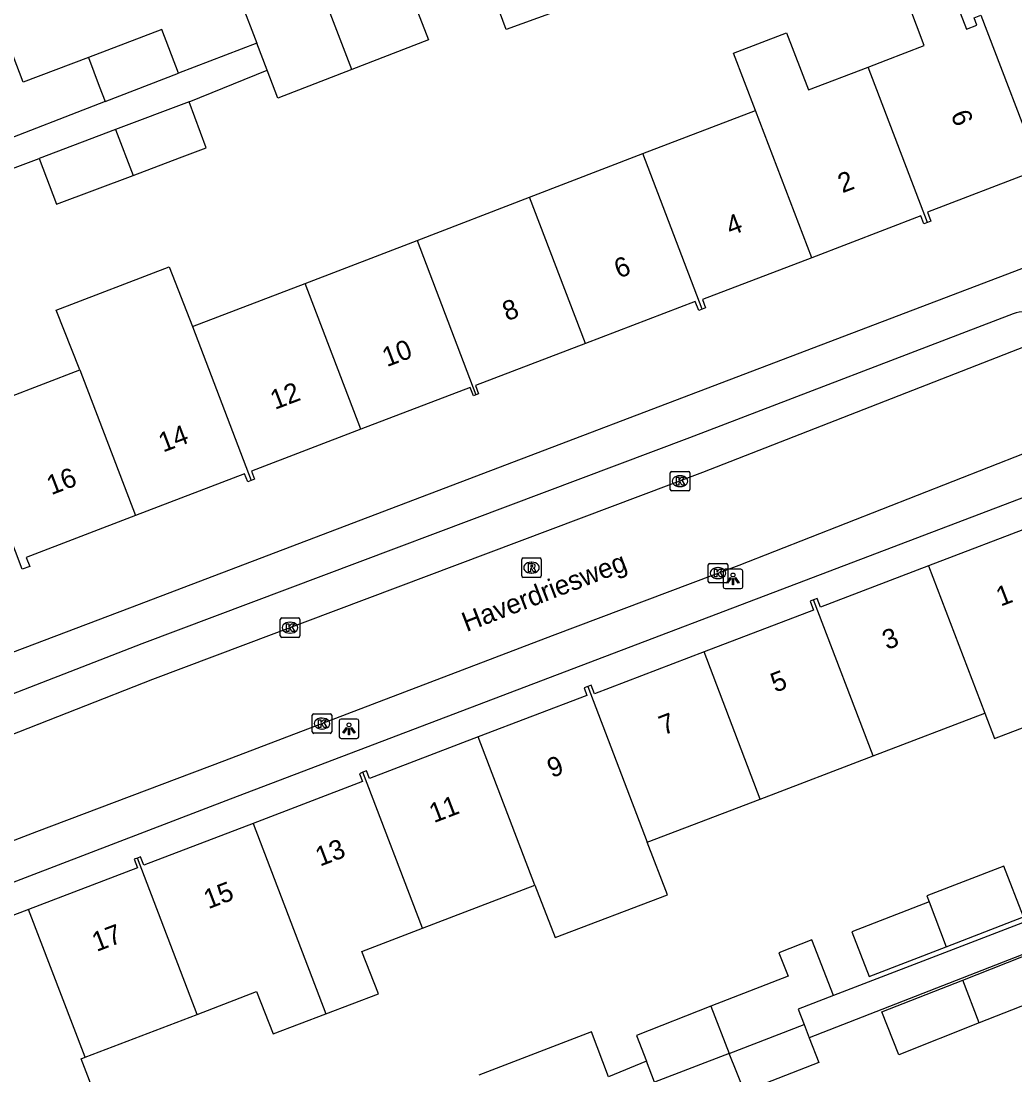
# Model space of a CAD drawing. Extents: x 159265 to 160143, y 383413 to 384319.
# Drawn here: x 159376.9 to 159427.9, y 383816.8 to 383870.9 of the extents above; entities that cross this region are included whole.
import ezdxf

# ---------------------------------------------------------------- set-up
doc = ezdxf.new("R2010")
doc.units = 0
for name, color, linetype in [('IMGEO_Kolk', 7, 'Continuous'), ('IMGEO_Lichtpunt', 7, 'Continuous'), ('IMGEO_Openbare_ruimte_label', 7, 'Continuous'), ('IMGEO_Pand', 7, 'Continuous'), ('IMGEO_Pand_nummerreeks', 7, 'Continuous'), ('IMGEO_Rijbaan_lokaal_open', 7, 'Continuous'), ('IMGEO_Rioolput', 7, 'Continuous'), ('IMGEO_Voetpad_open', 7, 'Continuous')]:
    doc.layers.add(name, color=color, linetype=linetype)

msp = doc.modelspace()

# ---------------------------------------------------------------- linework, layer by layer
at = {"layer": 'IMGEO_Kolk'}
for p, q in [((159410.199, 383846.864), (159410.199, 383847.716)), ((159410.274, 383847.79), (159411.126, 383847.79)), ((159411.2, 383847.716), (159411.2, 383846.864)), ((159410.687, 383847.57), (159410.712, 383847.57)), ((159411.126, 383846.79), (159410.274, 383846.79)), ((159410.71, 383847.01), (159410.685, 383847.01)), ((159412.147, 383842.144), (159412.147, 383842.996)), ((159412.222, 383843.07), (159413.074, 383843.07)), ((159412.635, 383842.85), (159412.66, 383842.85)), ((159413.148, 383842.996), (159413.148, 383842.144)), ((159412.658, 383842.29), (159412.633, 383842.29)), ((159413.074, 383842.07), (159412.222, 383842.07)), ((159390.177, 383839.342), (159390.177, 383840.194)), ((159390.252, 383840.268), (159391.104, 383840.268)), ((159391.178, 383840.194), (159391.178, 383839.342)), ((159390.665, 383840.048), (159390.69, 383840.048)), ((159391.104, 383839.268), (159390.252, 383839.268)), ((159390.688, 383839.488), (159390.663, 383839.488)), ((159391.816, 383834.416), (159391.816, 383835.268)), ((159391.891, 383835.342), (159392.743, 383835.342)), ((159392.817, 383835.268), (159392.817, 383834.416)), ((159392.304, 383835.122), (159392.329, 383835.122)), ((159392.743, 383834.342), (159391.891, 383834.342)), ((159392.327, 383834.562), (159392.302, 383834.562))]:
    msp.add_line(p, q, dxfattribs=at)
for points in [[(159410.199, 383846.864), (159410.199, 383847.716)], [(159410.274, 383847.79), (159411.126, 383847.79)], [(159411.2, 383847.716), (159411.2, 383846.864)], [(159410.52, 383847.49), (159410.643, 383847.49), (159410.643, 383847.339), (159410.773, 383847.49), (159410.937, 383847.49), (159410.791, 383847.339), (159410.944, 383847.09), (159410.792, 383847.09), (159410.707, 383847.254), (159410.643, 383847.187), (159410.643, 383847.09), (159410.52, 383847.09), (159410.52, 383847.49)], [(159411.126, 383846.79), (159410.274, 383846.79)], [(159412.147, 383842.144), (159412.147, 383842.996)], [(159412.222, 383843.07), (159413.074, 383843.07)], [(159413.148, 383842.996), (159413.148, 383842.144)], [(159412.468, 383842.77), (159412.591, 383842.77), (159412.591, 383842.619), (159412.721, 383842.77), (159412.885, 383842.77), (159412.739, 383842.619), (159412.892, 383842.37), (159412.74, 383842.37), (159412.655, 383842.534), (159412.591, 383842.467), (159412.591, 383842.37), (159412.468, 383842.37), (159412.468, 383842.77)], [(159413.074, 383842.07), (159412.222, 383842.07)], [(159390.177, 383839.342), (159390.177, 383840.194)], [(159390.252, 383840.268), (159391.104, 383840.268)], [(159391.178, 383840.194), (159391.178, 383839.342)], [(159390.498, 383839.968), (159390.621, 383839.968), (159390.621, 383839.817), (159390.751, 383839.968), (159390.915, 383839.968), (159390.769, 383839.817), (159390.922, 383839.568), (159390.77, 383839.568), (159390.685, 383839.732), (159390.621, 383839.665), (159390.621, 383839.568), (159390.498, 383839.568), (159390.498, 383839.968)], [(159391.104, 383839.268), (159390.252, 383839.268)], [(159391.816, 383834.416), (159391.816, 383835.268)], [(159391.891, 383835.342), (159392.743, 383835.342)], [(159392.817, 383835.268), (159392.817, 383834.416)], [(159392.137, 383835.042), (159392.26, 383835.042), (159392.26, 383834.891), (159392.39, 383835.042), (159392.554, 383835.042), (159392.408, 383834.891), (159392.561, 383834.642), (159392.409, 383834.642), (159392.324, 383834.806), (159392.26, 383834.739), (159392.26, 383834.642), (159392.137, 383834.642), (159392.137, 383835.042)], [(159392.743, 383834.342), (159391.891, 383834.342)]]:
    msp.add_lwpolyline(points, dxfattribs=at)
for centre, start, end in [((159410.276, 383847.714), 91.552, 178.448), ((159410.276, 383847.714), 91.552, 178.448), ((159411.124, 383847.714), 1.552, 88.448), ((159411.124, 383847.714), 1.552, 88.448), ((159410.276, 383846.866), 181.552, 268.448), ((159410.276, 383846.866), 181.552, 268.448), ((159411.124, 383846.866), 271.552, 358.448), ((159411.124, 383846.866), 271.552, 358.448), ((159412.224, 383842.994), 91.552, 178.448), ((159412.224, 383842.994), 91.552, 178.448), ((159413.072, 383842.994), 1.552, 88.448), ((159413.072, 383842.994), 1.552, 88.448), ((159412.224, 383842.146), 181.552, 268.448), ((159412.224, 383842.146), 181.552, 268.448), ((159413.072, 383842.146), 271.552, 358.448), ((159413.072, 383842.146), 271.552, 358.448), ((159390.254, 383840.192), 91.552, 178.448), ((159390.254, 383840.192), 91.552, 178.448), ((159391.102, 383840.192), 1.552, 88.448), ((159391.102, 383840.192), 1.552, 88.448), ((159390.254, 383839.344), 181.552, 268.448), ((159390.254, 383839.344), 181.552, 268.448), ((159391.102, 383839.344), 271.552, 358.448), ((159391.102, 383839.344), 271.552, 358.448), ((159391.893, 383835.266), 91.552, 178.448), ((159391.893, 383835.266), 91.552, 178.448), ((159392.741, 383835.266), 1.552, 88.448), ((159392.741, 383835.266), 1.552, 88.448), ((159391.893, 383834.418), 181.552, 268.448), ((159391.893, 383834.418), 181.552, 268.448), ((159392.741, 383834.418), 271.552, 358.448), ((159392.741, 383834.418), 271.552, 358.448)]:
    msp.add_arc(centre, 0.0765, start, end, dxfattribs=at)
for centre, major_axis, ratio, start_param, end_param in [((159410.686, 383847.29), (-0.387, 0.002), 0.722429, 4.712389, 7.853982), ((159410.711, 383847.29), (-0.39, 0.002), 0.717154, 1.570796, 4.712389), ((159412.634, 383842.57), (-0.387, 0.002), 0.722429, 4.712389, 7.853982), ((159412.659, 383842.57), (-0.39, 0.002), 0.717154, 1.570796, 4.712389), ((159390.664, 383839.768), (-0.387, 0.002), 0.722429, 4.712389, 7.853982), ((159390.689, 383839.768), (-0.39, 0.002), 0.717154, 1.570796, 4.712389), ((159392.303, 383834.842), (-0.387, 0.002), 0.722429, 4.712389, 7.853982), ((159392.328, 383834.842), (-0.39, 0.002), 0.717154, 1.570796, 4.712389)]:
    msp.add_ellipse(centre, major_axis=major_axis, ratio=ratio, start_param=start_param, end_param=end_param, dxfattribs=at)
at = {"layer": 'IMGEO_Lichtpunt'}
for p, q in [((159412.92, 383842.673), (159412.92, 383841.866)), ((159412.92, 383842.673), (159412.92, 383841.866)), ((159413.822, 383842.768), (159413.014, 383842.768)), ((159413.822, 383842.768), (159413.014, 383842.768)), ((159413.916, 383841.866), (159413.916, 383842.673)), ((159413.916, 383841.866), (159413.916, 383842.673)), ((159413.014, 383841.772), (159413.822, 383841.772)), ((159413.014, 383841.772), (159413.822, 383841.772)), ((159393.205, 383834.977), (159393.205, 383834.17)), ((159393.205, 383834.977), (159393.205, 383834.17)), ((159394.107, 383835.072), (159393.299, 383835.072)), ((159394.107, 383835.072), (159393.299, 383835.072)), ((159394.201, 383834.17), (159394.201, 383834.977)), ((159394.201, 383834.17), (159394.201, 383834.977)), ((159393.299, 383834.076), (159394.107, 383834.076)), ((159393.299, 383834.076), (159394.107, 383834.076))]:
    msp.add_line(p, q, dxfattribs=at)
for points in [[(159413.294, 383842.337), (159413.333, 383842.309), (159413.145, 383842.047), (159413.107, 383842.074), (159413.294, 383842.337)], [(159413.396, 383842.289), (159413.443, 383842.289), (159413.443, 383841.967), (159413.396, 383841.967), (159413.396, 383842.289)], [(159413.506, 383842.309), (159413.544, 383842.336), (159413.731, 383842.074), (159413.692, 383842.046), (159413.506, 383842.309)], [(159393.579, 383834.641), (159393.618, 383834.613), (159393.43, 383834.351), (159393.392, 383834.378), (159393.579, 383834.641)], [(159393.681, 383834.593), (159393.728, 383834.593), (159393.728, 383834.271), (159393.681, 383834.271), (159393.681, 383834.593)], [(159393.791, 383834.613), (159393.829, 383834.64), (159394.016, 383834.378), (159393.977, 383834.35), (159393.791, 383834.613)]]:
    msp.add_lwpolyline(points, dxfattribs=at)
for centre in [(159413.419, 383842.471), (159393.704, 383834.775)]:
    msp.add_circle(centre, 0.0994, dxfattribs=at)
for centre, start, end in [((159413.014, 383842.673), 90, 180), ((159413.014, 383842.673), 90, 180), ((159413.822, 383842.673), 0, 90), ((159413.822, 383842.673), 0, 90), ((159413.014, 383841.866), 180, 270), ((159413.014, 383841.866), 180, 270), ((159413.822, 383841.866), 270, 0), ((159413.822, 383841.866), 270, 360), ((159393.299, 383834.977), 90, 180), ((159393.299, 383834.977), 90, 180), ((159394.107, 383834.977), 0, 90), ((159394.107, 383834.977), 0, 90), ((159393.299, 383834.17), 180, 270), ((159393.299, 383834.17), 180, 270), ((159394.107, 383834.17), 270, 0), ((159394.107, 383834.17), 270, 360)]:
    msp.add_arc(centre, 0.0946, start, end, dxfattribs=at)
at = {"layer": 'IMGEO_Pand'}
for points in [[(159380.322, 383869.052), (159376.97, 383867.779), (159373.982, 383875.629), (159377.449, 383876.947)], [(159405.801, 383871.932), (159401.77, 383870.476), (159401.023, 383872.543), (159405.018, 383873.985)], [(159391.972, 383873.342), (159388.161, 383871.871), (159388.968, 383869.781)], [(159393.849, 383868.425), (159391.972, 383873.342)], [(159420.353, 383868.553), (159421.277, 383868.908), (159423.238, 383869.661), (159422.439, 383871.755), (159424.606, 383872.587), (159425.406, 383870.494), (159425.944, 383870.701), (159425.797, 383871.087), (159426.149, 383871.221), (159429.341, 383862.867), (159428.935, 383862.712), (159428.766, 383863.153), (159423.405, 383861.104), (159423.581, 383860.644), (159423.398, 383860.574)], [(159397.222, 383871.414), (159397.789, 383869.946), (159393.849, 383868.425)], [(159384.955, 383868.233), (159384.098, 383870.487), (159380.322, 383869.052)], [(159414.57, 383866.331), (159413.447, 383869.273), (159416.17, 383870.319), (159417.293, 383867.378), (159420.353, 383868.553)], [(159389.5, 383868.402), (159388.968, 383869.781)], [(159380.322, 383869.052), (159380.882, 383867.577), (159381.185, 383866.779)], [(159381.185, 383866.779), (159384.955, 383868.233)], [(159393.849, 383868.425), (159390.056, 383866.962), (159389.5, 383868.402)], [(159423.398, 383860.574), (159420.353, 383868.553)], [(159381.185, 383866.779), (159375.271, 383864.492)], [(159385.489, 383866.763), (159381.712, 383865.34)], [(159382.63, 383862.992), (159384.999, 383863.885), (159386.378, 383864.405), (159385.489, 383866.763)], [(159408.786, 383864.109), (159414.57, 383866.331)], [(159417.458, 383858.766), (159414.57, 383866.331)], [(159381.712, 383865.34), (159377.8, 383863.866)], [(159381.712, 383865.34), (159382.63, 383862.992)], [(159402.972, 383861.875), (159408.786, 383864.109)], [(159411.832, 383856.126), (159408.786, 383864.109)], [(159377.8, 383863.866), (159378.689, 383861.507), (159382.63, 383862.992)], [(159397.196, 383859.656), (159402.972, 383861.875)], [(159405.841, 383854.357), (159402.972, 383861.875)], [(159423.398, 383860.574), (159423.217, 383860.504), (159423.063, 383860.907), (159417.458, 383858.766)], [(159391.45, 383857.448), (159397.196, 383859.656)], [(159397.196, 383859.656), (159400.222, 383851.728)], [(159417.458, 383858.766), (159411.848, 383856.623), (159412.012, 383856.195), (159411.832, 383856.126)], [(159379.884, 383853.005), (159378.664, 383856.066), (159384.465, 383858.295), (159385.664, 383855.225)], [(159385.664, 383855.225), (159391.45, 383857.448)], [(159394.31, 383849.955), (159391.45, 383857.448)], [(159411.832, 383856.126), (159411.657, 383856.059), (159411.484, 383856.513), (159405.841, 383854.357)], [(159385.664, 383855.225), (159388.682, 383847.317)], [(159405.841, 383854.357), (159400.197, 383852.2), (159400.357, 383851.779), (159400.222, 383851.728)], [(159382.74, 383845.52), (159377.134, 383843.378), (159377.312, 383842.912), (159376.931, 383842.766), (159375.147, 383847.437), (159373.755, 383851.081), (159374.13, 383851.222), (159374.271, 383850.848), (159379.884, 383853.005)], [(159379.884, 383853.005), (159382.74, 383845.52)], [(159400.222, 383851.728), (159400.088, 383851.677), (159399.926, 383852.101), (159394.31, 383849.955)], [(159394.31, 383849.955), (159388.697, 383847.811), (159388.86, 383847.385), (159388.682, 383847.317)], [(159388.682, 383847.317), (159388.504, 383847.249), (159388.346, 383847.662), (159382.74, 383845.52)], [(159429.066, 383845.594), (159428.841, 383845.507), (159429.011, 383845.061), (159423.459, 383842.938)], [(159423.459, 383842.938), (159417.908, 383840.816), (159417.736, 383841.264), (159417.555, 383841.195)], [(159423.459, 383842.938), (159426.342, 383835.376)], [(159417.555, 383841.195), (159417.376, 383841.126), (159417.55, 383840.673), (159411.93, 383838.524)], [(159420.619, 383833.187), (159417.555, 383841.195)], [(159411.93, 383838.524), (159406.311, 383836.376), (159406.143, 383836.815), (159405.96, 383836.745)], [(159414.821, 383830.969), (159411.93, 383838.524)], [(159426.342, 383835.376), (159426.852, 383834.072), (159432.631, 383836.282), (159432.14, 383837.594)], [(159405.96, 383836.745), (159405.775, 383836.674), (159405.922, 383836.29), (159400.338, 383834.155)], [(159405.96, 383836.745), (159409.019, 383828.749)], [(159420.619, 383833.187), (159426.342, 383835.376)], [(159400.338, 383834.155), (159394.756, 383832.021), (159394.607, 383832.411), (159394.42, 383832.34)], [(159403.251, 383826.543), (159400.338, 383834.155)], [(159414.821, 383830.969), (159420.619, 383833.187)], [(159394.42, 383832.34), (159394.237, 383832.27), (159394.394, 383831.86), (159388.779, 383829.713)], [(159397.482, 383824.337), (159394.42, 383832.34)], [(159409.019, 383828.749), (159414.821, 383830.969)], [(159388.779, 383829.713), (159383.166, 383827.567), (159383.002, 383827.996), (159382.84, 383827.934)], [(159388.779, 383829.713), (159392.518, 383819.942)], [(159403.251, 383826.543), (159404.296, 383823.854), (159410.05, 383826.055), (159409.019, 383828.749)], [(159382.84, 383827.934), (159382.679, 383827.873), (159382.847, 383827.432), (159377.252, 383825.293)], [(159385.91, 383819.911), (159382.84, 383827.934)], [(159424.369, 383823.385), (159428.329, 383824.92), (159427.318, 383827.527), (159423.37, 383825.997), (159423.487, 383825.69)], [(159397.482, 383824.337), (159403.251, 383826.543)], [(159423.487, 383825.69), (159419.513, 383824.148), (159420.404, 383821.848), (159424.369, 383823.385)], [(159423.487, 383825.69), (159424.369, 383823.385)], [(159377.252, 383825.293), (159371.658, 383823.154), (159371.496, 383823.577), (159371.098, 383823.424), (159374.298, 383815.054), (159374.978, 383813.275), (159380.773, 383815.492), (159379.954, 383817.632), (159380.153, 383817.708)], [(159380.153, 383817.708), (159377.252, 383825.293)], [(159392.518, 383819.942), (159395.215, 383820.973), (159394.356, 383823.141), (159397.482, 383824.337)], [(159418.581, 383820.888), (159417.47, 383823.737), (159415.776, 383823.077), (159416.246, 383821.872), (159412.284, 383820.326)], [(159425.215, 383821.675), (159428.983, 383823.163), (159429.851, 383820.966), (159426.061, 383819.469)], [(159426.061, 383819.469), (159421.927, 383817.837), (159421.059, 383820.034), (159425.215, 383821.675)], [(159426.061, 383819.469), (159425.215, 383821.675)], [(159385.91, 383819.911), (159388.959, 383821.077), (159389.818, 383818.909), (159392.518, 383819.942)], [(159418.581, 383820.888), (159416.763, 383820.179), (159417.072, 383819.385)], [(159412.284, 383820.326), (159408.457, 383818.833), (159408.972, 383817.511)], [(159412.284, 383820.326), (159413.225, 383817.899)], [(159380.153, 383817.708), (159385.91, 383819.911)], [(159407.03, 383816.7), (159406.149, 383819.006), (159400.367, 383816.796)], [(159413.225, 383817.899), (159417.072, 383819.385)], [(159417.072, 383819.385), (159417.335, 383818.711)], [(159417.335, 383818.711), (159417.833, 383817.432), (159414.014, 383815.943)], [(159413.225, 383817.899), (159409.397, 383816.422)], [(159414.014, 383815.943), (159413.225, 383817.899)], [(159409.397, 383816.422), (159408.972, 383817.511)]]:
    msp.add_lwpolyline(points, dxfattribs=at)
at = {"layer": 'IMGEO_Rijbaan_lokaal_open'}
for points in [[(159430.92, 383855.178), (159411.861, 383847.734), (159383.623, 383837.11), (159371.844, 383832.486)], [(159373.65, 383827.758), (159377.676, 383829.295), (159387.324, 383832.951), (159404.16, 383839.368), (159413.728, 383842.98), (159432.041, 383850.161), (159432.689, 383850.402), (159433.465, 383850.712)]]:
    msp.add_lwpolyline(points, dxfattribs=at)
at = {"layer": 'IMGEO_Rioolput'}
for p, q in [((159402.648, 383843.349), (159403.5, 383843.349)), ((159402.573, 383842.423), (159402.573, 383843.275)), ((159403.061, 383843.129), (159403.086, 383843.129)), ((159403.574, 383843.275), (159403.574, 383842.423)), ((159403.5, 383842.349), (159402.648, 383842.349)), ((159403.084, 383842.569), (159403.059, 383842.569))]:
    msp.add_line(p, q, dxfattribs=at)
for points in [[(159402.648, 383843.349), (159403.5, 383843.349)], [(159402.573, 383842.423), (159402.573, 383843.275)], [(159403.162, 383843.047), (159402.91, 383843.049), (159402.91, 383842.649)], [(159402.91, 383842.649), (159403.034, 383842.649), (159403.034, 383842.811), (159403.045, 383842.811)], [(159403.088, 383842.968), (159403.034, 383842.968), (159403.034, 383842.887)], [(159403.034, 383842.887), (159403.086, 383842.887)], [(159403.092, 383842.782), (159403.163, 383842.649), (159403.303, 383842.649), (159403.238, 383842.775)], [(159403.574, 383843.275), (159403.574, 383842.423)], [(159403.5, 383842.349), (159402.648, 383842.349)]]:
    msp.add_lwpolyline(points, dxfattribs=at)
for centre, radius, start, end in [((159402.65, 383843.273), 0.0765, 91.552, 178.448), ((159402.65, 383843.273), 0.0765, 91.552, 178.448), ((159403.498, 383843.273), 0.0765, 1.552, 88.448), ((159403.498, 383843.273), 0.0765, 1.552, 88.448), ((159403.044, 383842.758), 0.0533, 26.0293, 88.6989), ((159403.07, 383843.076), 0.19, 274.7715, 282.9687), ((159403.094, 383842.872), 0.0964, 77.0061, 93.1865), ((159403.108, 383842.929), 0.0378, 276.6634, 79.6772), ((159403.161, 383842.937), 0.109, 350.3612, 89.416), ((159403.159, 383842.937), 0.112, 277.5842, 350.9817), ((159403.143, 383842.722), 0.108, 29.5134, 73.7905), ((159402.65, 383842.425), 0.0765, 181.552, 268.448), ((159402.65, 383842.425), 0.0765, 181.552, 268.448), ((159403.498, 383842.425), 0.0765, 271.552, 358.448), ((159403.498, 383842.425), 0.0765, 271.552, 358.448)]:
    msp.add_arc(centre, radius, start, end, dxfattribs=at)
for centre, major_axis, ratio, start_param, end_param in [((159403.06, 383842.849), (-0.387, 0.002), 0.722429, 4.712389, 7.853982), ((159403.085, 383842.849), (-0.39, 0.002), 0.717154, 1.570796, 4.712389)]:
    msp.add_ellipse(centre, major_axis=major_axis, ratio=ratio, start_param=start_param, end_param=end_param, dxfattribs=at)
at = {"layer": 'IMGEO_Voetpad_open'}
for points in [[(159388.968, 383869.781), (159384.955, 383868.233)], [(159385.489, 383866.763), (159389.5, 383868.402)], [(159375.594, 383863.034), (159377.8, 383863.866)], [(159370.416, 383836.226), (159382.457, 383840.783), (159431.75, 383859.554)], [(159427.802, 383855.889), (159411.178, 383849.519), (159383.074, 383838.931), (159374.2, 383835.498)], [(159374.358, 383825.902), (159387.616, 383830.972), (159434.697, 383848.89)], [(159432.195, 383826.114), (159418.581, 383820.888)], [(159432.738, 383824.713), (159417.335, 383818.711)], [(159408.972, 383817.511), (159407.03, 383816.7)]]:
    msp.add_lwpolyline(points, dxfattribs=at)
msp.add_arc((159428.32, 383854.533), 1.452, 61.2103, 110.8929, dxfattribs=at)

# ---------------------------------------------------------------- texts
at = {"layer": 'IMGEO_Openbare_ruimte_label'}
msp.add_text('Haverdriesweg', height=1, rotation=21.0992, dxfattribs=at).set_placement((159399.739, 383839.538))
at = {"layer": 'IMGEO_Pand_nummerreeks'}
for s, rotation, p in [('6', 290.9127, (159424.583, 383866.131)), ('2', 20.89, (159419.034, 383862.068)), ('4', 20.8896, (159413.295, 383859.877)), ('6', 20.8896, (159407.554, 383857.686)), ('8', 20.8896, (159401.817, 383855.496)), ('10', 20.8896, (159395.645, 383853.14)), ('12', 20.8896, (159389.899, 383850.947)), ('14', 20.8896, (159384.16, 383848.757)), ('16', 20.8896, (159378.419, 383846.566)), ('1', 20.9052, (159427.163, 383840.845)), ('3', 20.9052, (159421.321, 383838.613)), ('5', 20.9052, (159415.586, 383836.422)), ('7', 20.9052, (159409.85, 383834.231)), ('9', 20.9052, (159404.115, 383832.041)), ('11', 20.9052, (159398.057, 383829.726)), ('13', 20.9052, (159392.215, 383827.495)), ('15', 20.9052, (159386.48, 383825.305)), ('17', 20.9052, (159380.745, 383823.114))]:
    msp.add_text(s, height=1, rotation=rotation, dxfattribs=at).set_placement(p)

doc.saveas('drawing.dxf')
